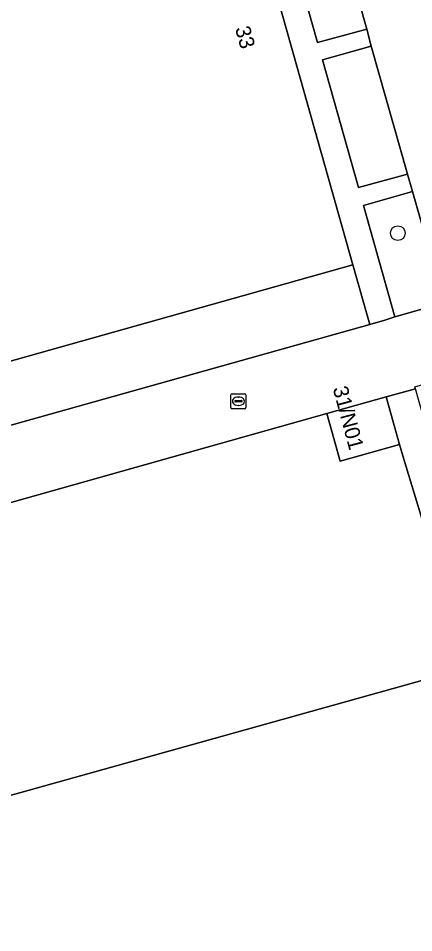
# Model space of a CAD drawing. Extents: x 159680 to 160786, y 387323 to 388340.
# Drawn here: x 160034.9 to 160061.1, y 388058.8 to 388119.4 of the extents above; entities that cross this region are included whole.
import ezdxf

# ---------------------------------------------------------------- set-up
doc = ezdxf.new("R2010")
doc.units = 0
for name, color, linetype in [('IMGEO_Boom', 7, 'Continuous'), ('IMGEO_Erf', 7, 'Continuous'), ('IMGEO_Groenvoorziening', 7, 'Continuous'), ('IMGEO_Kolk', 7, 'Continuous'), ('IMGEO_Pand', 7, 'Continuous'), ('IMGEO_Pand_nummerreeks', 7, 'Continuous'), ('IMGEO_Parkeervlak_open', 7, 'Continuous'), ('IMGEO_Rijbaan_lokaal_open', 7, 'Continuous'), ('IMGEO_Voetpad_open', 7, 'Continuous')]:
    doc.layers.add(name, color=color, linetype=linetype)

msp = doc.modelspace()

# ---------------------------------------------------------------- linework, layer by layer
at = {"layer": 'IMGEO_Boom'}
msp.add_circle((160060.056, 388105.179), 0.489, dxfattribs=at)
at = {"layer": 'IMGEO_Erf'}
for points in [[(160058.194, 388099.127), (160057.083, 388103.069), (160022.515, 388093.343), (160023.62, 388089.415)], [(160062.09, 388084.799), (160061.673, 388086.179), (160061.297, 388087.424), (160060.463, 388090.182), (160060.169, 388091.157), (160056.236, 388090.052), (160055.346, 388093.22), (160029.072, 388085.818), (160034.131, 388067.806), (160064.645, 388076.34)]]:
    msp.add_lwpolyline(points, close=True, dxfattribs=at)
at = {"layer": 'IMGEO_Groenvoorziening'}
for points in [[(160055.276, 388128.3), (160054.364, 388131.527), (160051.133, 388130.585), (160054.732, 388117.824), (160057.991, 388118.697)], [(160058.292, 388117.584), (160055.06, 388116.669), (160057.442, 388108.201), (160060.702, 388109.098)], [(160061.024, 388107.942), (160057.779, 388107.022), (160059.864, 388099.637), (160063.13, 388100.56), (160063.078, 388100.742)]]:
    msp.add_lwpolyline(points, close=True, dxfattribs=at)
at = {"layer": 'IMGEO_Kolk'}
for p, q in [((160048.993, 388093.605), (160048.993, 388094.457)), ((160049.068, 388094.531), (160049.92, 388094.531)), ((160049.994, 388094.457), (160049.994, 388093.605)), ((160049.252, 388094.025), (160049.252, 388094.037)), ((160049.69, 388093.988), (160049.292, 388093.988)), ((160049.295, 388094.074), (160049.693, 388094.074)), ((160049.481, 388094.311), (160049.506, 388094.311)), ((160049.736, 388094.037), (160049.736, 388094.025)), ((160049.92, 388093.531), (160049.068, 388093.531)), ((160049.504, 388093.751), (160049.479, 388093.751))]:
    msp.add_line(p, q, dxfattribs=at)
for points in [[(160048.993, 388093.605), (160048.993, 388094.457)], [(160049.068, 388094.531), (160049.92, 388094.531)], [(160049.994, 388094.457), (160049.994, 388093.605)], [(160049.92, 388093.531), (160049.068, 388093.531)]]:
    msp.add_lwpolyline(points, dxfattribs=at)
for centre, radius, start, end in [((160049.07, 388094.455), 0.0765, 91.55205, 178.44795), ((160049.07, 388094.455), 0.0765, 91.55205, 178.44795), ((160049.918, 388094.455), 0.0765, 1.55205, 88.44795), ((160049.918, 388094.455), 0.0765, 1.55205, 88.44795), ((160049.292, 388094.034), 0.0403, 85.87752, 175.75265), ((160049.289, 388094.024), 0.0366, 178.93798, 274.71019), ((160049.693, 388094.031), 0.043, 264.86636, 352.45326), ((160049.697, 388094.036), 0.0386, 1.73085, 96.63898), ((160049.07, 388093.607), 0.0765, 181.55205, 268.44795), ((160049.07, 388093.607), 0.0765, 181.55205, 268.44795), ((160049.918, 388093.607), 0.0765, 271.55205, 358.44795), ((160049.918, 388093.607), 0.0765, 271.55205, 358.44795)]:
    msp.add_arc(centre, radius, start, end, dxfattribs=at)
for centre, major_axis, ratio, start_param, end_param in [((160049.48, 388094.031), (-0.387, 0.002), 0.722429, 4.712389, 7.853982), ((160049.505, 388094.031), (-0.39, 0.002), 0.717154, 1.570796, 4.712389)]:
    msp.add_ellipse(centre, major_axis=major_axis, ratio=ratio, start_param=start_param, end_param=end_param, dxfattribs=at)
at = {"layer": 'IMGEO_Pand'}
for points in [[(160049.658, 388129.461), (160048.266, 388134.408), (160048.204, 388134.628), (160009.691, 388123.443), (160012.83, 388112.278), (160019.582, 388088.279), (160023.62, 388089.415), (160022.515, 388093.343), (160057.083, 388103.069)], [(160056.236, 388090.052), (160060.169, 388091.157), (160059.279, 388094.325), (160055.346, 388093.22)], [(160064.645, 388076.34), (160034.131, 388067.806), (160027.198, 388065.867), (160022.13, 388083.862), (160015.616, 388082.027), (160034.502, 388014.561), (160045.121, 388017.541), (160048.413, 388018.465), (160072.4, 388025.196), (160074.223, 388025.708), (160073.683, 388027.634), (160075.4, 388030.474), (160077.364, 388031.025), (160076.927, 388032.577), (160075.134, 388038.967), (160074.077, 388042.732)]]:
    msp.add_lwpolyline(points, close=True, dxfattribs=at)
at = {"layer": 'IMGEO_Parkeervlak_open'}
msp.add_lwpolyline([(160060.387, 388129.75), (160055.276, 388128.3), (160057.991, 388118.697), (160058.292, 388117.584), (160060.702, 388109.098), (160061.024, 388107.942), (160063.078, 388100.742), (160068.187, 388102.217)], close=True, dxfattribs=at)
at = {"layer": 'IMGEO_Rijbaan_lokaal_open'}
msp.add_lwpolyline([(159962.481, 388067.061), (159995.997, 388076.5), (160000, 388077.627), (160005.283, 388079.115), (160015.616, 388082.027), (160022.13, 388083.862), (160029.072, 388085.818), (160055.346, 388093.22), (160059.279, 388094.325), (160061.228, 388094.861), (160061.19, 388094.995), (160064.455, 388095.934), (160063.13, 388100.56), (160059.864, 388099.637), (160059.195, 388099.408), (160058.194, 388099.127), (160023.62, 388089.415), (160019.582, 388088.279), (160010.586, 388085.739), (160000.247, 388082.819), (160000, 388082.749), (159942.735, 388066.58)], dxfattribs=at)
at = {"layer": 'IMGEO_Voetpad_open'}
for points in [[(160049.658, 388129.461), (160057.083, 388103.069), (160058.194, 388099.127), (160059.195, 388099.408), (160059.864, 388099.637), (160057.779, 388107.022), (160061.024, 388107.942), (160060.702, 388109.098), (160057.442, 388108.201), (160055.06, 388116.669), (160058.292, 388117.584), (160057.991, 388118.697), (160054.732, 388117.824), (160051.133, 388130.585)], [(160073.717, 388050.498), (160070.8, 388060.881), (160074.126, 388061.834), (160073.505, 388064.003), (160073.296, 388064.736), (160069.97, 388063.786), (160064.837, 388082.065), (160068.128, 388082.979), (160068.007, 388083.408), (160067.347, 388085.736), (160064.055, 388084.831), (160061.228, 388094.861), (160059.279, 388094.325), (160060.169, 388091.157), (160060.463, 388090.182), (160061.297, 388087.424), (160061.673, 388086.179), (160062.09, 388084.799), (160064.645, 388076.34), (160074.077, 388042.732)]]:
    msp.add_lwpolyline(points, dxfattribs=at)

# ---------------------------------------------------------------- texts
at = {"layer": 'IMGEO_Pand_nummerreeks'}
for s, rotation, p in [('33', 285.71374, (160049.262, 388118.755)), ('31/N01', 285.01836, (160055.739, 388094.884))]:
    msp.add_text(s, height=1, rotation=rotation, dxfattribs=at).set_placement(p)

doc.saveas('drawing.dxf')
